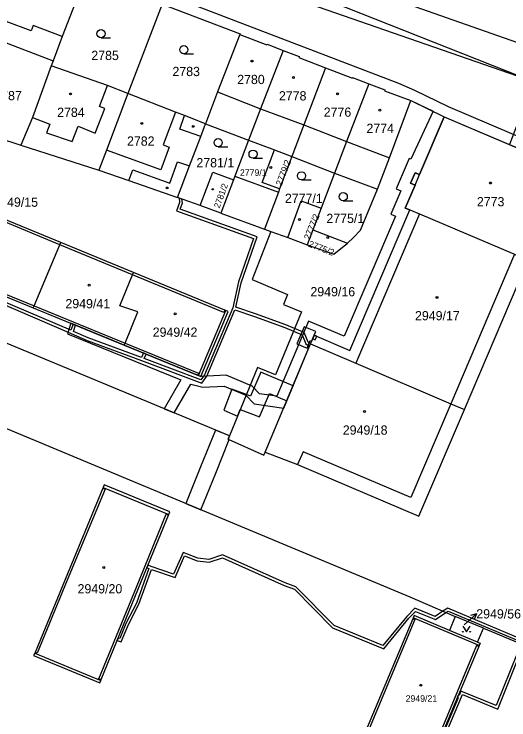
# Model space of a CAD drawing. Extents: x -756746 to -753363, y -1166406 to -1161727.
# Drawn here: x -755620.1 to -755529.2, y -1165127.5 to -1164997.7 of the extents above; entities that cross this region are included whole.
import ezdxf

# ---------------------------------------------------------------- set-up
doc = ezdxf.new("R2010")
doc.units = 0
for name, color, linetype in [('Hranice parcel', 7, 'Continuous'), ('Parcelní čísla', 7, 'Continuous'), ('Pop  PČ popisy', 7, 'Continuous'), ('Vnitřní kresba', 7, 'Continuous'), ('Věcná břemena k části', 7, 'Continuous'), ('Značky budov', 7, 'Continuous'), ('Značky kultur', 7, 'Continuous')]:
    doc.layers.add(name, color=color, linetype=linetype)

msp = doc.modelspace()

# ---------------------------------------------------------------- linework, layer by layer
at = {"layer": 'Hranice parcel'}
for p, q in [((-755592.91, -1164995.9), (-755599.23, -1165012.31)), ((-755627.21, -1165000.88), (-755612.95, -1165006.28)), ((-755612.95, -1165006.28), (-755613.32, -1165007.24)), ((-755547.22, -1165013.61), (-755541.09, -1165016.57)), ((-755541.09, -1165016.57), (-755518.51, -1165026.2)), ((-755633.39, -1165017.1), (-755618.92, -1165021.81)), ((-755584.95, -1165017.88), (-755577.04, -1165020.86)), ((-755618.92, -1165021.81), (-755604.57, -1165026.41)), ((-755577.04, -1165020.86), (-755572.26, -1165022.66)), ((-755572.26, -1165022.66), (-755569.08, -1165023.86)), ((-755569.08, -1165023.86), (-755571.33, -1165029.85)), ((-755569.08, -1165023.86), (-755561.27, -1165026.93)), ((-755561.27, -1165026.93), (-755563.72, -1165033.4)), ((-755561.27, -1165026.93), (-755553.35, -1165029.88)), ((-755579.84, -1165028.2), (-755582.16, -1165034.28)), ((-755585.93, -1165032.92), (-755590.13, -1165031.41)), ((-755582.16, -1165034.28), (-755585.93, -1165032.92)), ((-755563.72, -1165033.4), (-755565.2, -1165037.39)), ((-755580.55, -1165075.28), (-755679.66, -1165034.04)), ((-755582.16, -1165034.28), (-755574.11, -1165037.23)), ((-755574.11, -1165037.23), (-755572.95, -1165037.68)), ((-755565.2, -1165037.39), (-755566.3, -1165040.11)), ((-755565.2, -1165037.39), (-755558.87, -1165039.8)), ((-755572.95, -1165037.68), (-755569.82, -1165038.81)), ((-755598.18, -1165045.22), (-755611.57, -1165039.7)), ((-755569.82, -1165038.81), (-755566.3, -1165040.11)), ((-755537.36, -1165070.41), (-755525.7, -1165042.97)), ((-755616.62, -1165051.73), (-755599.88, -1165058.57)), ((-755573.97, -1165078.27), (-755565.64, -1165058.35)), ((-755539.08, -1165108.48), (-755540.1, -1165111.05)), ((-755533.87, -1165110.65), (-755539.08, -1165108.48)), ((-755534.94, -1165113.19), (-755540.1, -1165111.05)), ((-755534.94, -1165113.19), (-755533.87, -1165110.65)), ((-755533.87, -1165110.65), (-755449.32, -1165145.89))]:
    msp.add_line(p, q, dxfattribs=at)
for points in [[(-755576.53, -1164987.92), (-755569.46, -1164990.75), (-755569.97, -1164992.15), (-755510.75, -1165015.62), (-755510.24, -1165014.23), (-755503.57, -1165017.05)], [(-755606.96, -1164990.61), (-755611.27, -1165001.84), (-755612.95, -1165006.28)], [(-755592.91, -1164995.9), (-755578.57, -1165001.33), (-755578.63, -1165001.47)], [(-755578.63, -1165001.47), (-755582.72, -1165011.98), (-755584.95, -1165017.88)], [(-755578.63, -1165001.47), (-755573.7, -1165003.35), (-755573.64, -1165003.21), (-755570.68, -1165004.37)], [(-755570.68, -1165004.37), (-755574.85, -1165015.14), (-755577.04, -1165020.86)], [(-755570.68, -1165004.37), (-755567.72, -1165005.52), (-755567.78, -1165005.66), (-755562.88, -1165007.57)], [(-755613.32, -1165007.24), (-755616.77, -1165016.71), (-755618.92, -1165021.81)], [(-755599.23, -1165012.31), (-755602.95, -1165010.86), (-755613.32, -1165007.24)], [(-755562.88, -1165007.57), (-755566.9, -1165018.08), (-755569.08, -1165023.86)], [(-755562.88, -1165007.57), (-755557.97, -1165009.48), (-755557.92, -1165009.34), (-755554.94, -1165010.5)], [(-755554.94, -1165010.5), (-755559.06, -1165021.14), (-755561.27, -1165026.93)], [(-755554.94, -1165010.5), (-755551.98, -1165011.65), (-755552.03, -1165011.79), (-755547.22, -1165013.61)], [(-755599.23, -1165012.31), (-755603.17, -1165022.72), (-755604.57, -1165026.41)], [(-755584.95, -1165017.88), (-755588.81, -1165016.37), (-755590.5, -1165015.71), (-755599.23, -1165012.31)], [(-755553.35, -1165029.88), (-755551.16, -1165024.13), (-755547.22, -1165013.61)], [(-755541.09, -1165016.57), (-755545.62, -1165027.21), (-755546.45, -1165026.86), (-755547.28, -1165028.8), (-755546.45, -1165029.16), (-755548.24, -1165033.36), (-755547.39, -1165033.67)], [(-755590.13, -1165031.41), (-755587.91, -1165025.63), (-755585.82, -1165020.21), (-755584.95, -1165017.88)], [(-755577.04, -1165020.86), (-755579.58, -1165027.52), (-755579.84, -1165028.2)], [(-755571.33, -1165029.85), (-755574.52, -1165028.66), (-755572.26, -1165022.66)], [(-755604.57, -1165026.41), (-755599.03, -1165028.3), (-755590.13, -1165031.41)], [(-755585.93, -1165032.92), (-755583.62, -1165026.78), (-755579.84, -1165028.2)], [(-755611.57, -1165039.7), (-755628.24, -1165032.82), (-755641.57, -1165027.33)], [(-755571.33, -1165029.85), (-755571.55, -1165030.45), (-755574.11, -1165037.23)], [(-755558.87, -1165039.8), (-755557.74, -1165038.76), (-755556.46, -1165037.46), (-755553.35, -1165029.88)], [(-755569.82, -1165038.81), (-755567.37, -1165032.04), (-755563.72, -1165033.4)], [(-755565.64, -1165058.35), (-755564.96, -1165056.76), (-755558.42, -1165059.55), (-755547.39, -1165033.67)], [(-755547.39, -1165033.67), (-755545.64, -1165034.41), (-755528.16, -1165041.87), (-755525.7, -1165042.97)], [(-755572.95, -1165037.68), (-755576.35, -1165046.53), (-755569.86, -1165049.24), (-755570.62, -1165051.1), (-755567.34, -1165052.45), (-755572.1, -1165064.04), (-755575.38, -1165062.7), (-755580.55, -1165075.28)], [(-755646.7, -1165039.42), (-755630.08, -1165046.22), (-755616.62, -1165051.73)], [(-755616.62, -1165051.73), (-755616.46, -1165051.34), (-755611.74, -1165040.1), (-755611.57, -1165039.7)], [(-755566.3, -1165040.11), (-755561.36, -1165041.86), (-755558.87, -1165039.8)], [(-755599.88, -1165058.57), (-755599.72, -1165058.19), (-755597.38, -1165052.46), (-755600.7, -1165051.32), (-755598.35, -1165045.63), (-755598.18, -1165045.22)], [(-755599.88, -1165058.57), (-755586.41, -1165064.08), (-755586.26, -1165064.15), (-755585.8, -1165064.33), (-755580.78, -1165052.39), (-755581.24, -1165052.2), (-755581.4, -1165052.14), (-755598.18, -1165045.22)], [(-755565.64, -1165058.35), (-755557.35, -1165061.89), (-755539.88, -1165069.34), (-755537.36, -1165070.41)], [(-755639.77, -1165066.32), (-755547.43, -1165104.89), (-755539.08, -1165108.48)], [(-755573.97, -1165078.27), (-755568.03, -1165080.55), (-755545.72, -1165090.05), (-755537.36, -1165070.41)], [(-755580.55, -1165075.28), (-755580.78, -1165075.84), (-755574.21, -1165078.82), (-755573.97, -1165078.27)], [(-755604.38, -1165120.7), (-755604.19, -1165120.24), (-755604.13, -1165120.09), (-755597.24, -1165103.26), (-755591.76, -1165089.86), (-755591.7, -1165089.7), (-755591.51, -1165089.24), (-755603.58, -1165084.27), (-755603.77, -1165084.74), (-755603.83, -1165084.88), (-755610.75, -1165101.65), (-755616.29, -1165115.07), (-755616.35, -1165115.21), (-755616.54, -1165115.68), (-755604.38, -1165120.7)], [(-755540.1, -1165111.05), (-755546.63, -1165108.29), (-755546.82, -1165108.74), (-755546.88, -1165108.89), (-755559.42, -1165138.83), (-755559.48, -1165138.97), (-755559.68, -1165139.43), (-755552.67, -1165142.37)], [(-755534.94, -1165113.19), (-755534.48, -1165113.38), (-755534.68, -1165113.84), (-755534.74, -1165114), (-755547.3, -1165143.91), (-755547.36, -1165144.06), (-755547.56, -1165144.52), (-755548.03, -1165144.32)]]:
    msp.add_lwpolyline(points, dxfattribs=at)
at = {"layer": 'Pop  PČ popisy'}
for p, q in [((-755537.39, -1165109.99), (-755535.16, -1165107.98)), ((-755535.16, -1165107.98), (-755536.24, -1165108.28)), ((-755535.16, -1165107.98), (-755535.57, -1165109.02))]:
    msp.add_line(p, q, dxfattribs=at)
at = {"layer": 'Vnitřní kresba'}
for p, q in [((-755617.01, -1165000.76), (-755621.57, -1164999.03)), ((-755616.65, -1164999.8), (-755617.01, -1165000.76)), ((-755611.27, -1165001.84), (-755616.65, -1164999.8)), ((-755604.42, -1165014.7), (-755602.95, -1165010.86)), ((-755582.72, -1165011.98), (-755574.85, -1165015.14)), ((-755605.24, -1165019.57), (-755603.46, -1165015.07)), ((-755603.46, -1165015.07), (-755604.42, -1165014.7)), ((-755574.85, -1165015.14), (-755566.9, -1165018.08)), ((-755616.77, -1165016.71), (-755613.58, -1165017.91)), ((-755590.5, -1165015.71), (-755592.71, -1165021.76)), ((-755589.67, -1165018.89), (-755588.81, -1165016.37)), ((-755613.58, -1165017.91), (-755614.19, -1165019.55)), ((-755609.49, -1165021.15), (-755608.34, -1165018.31)), ((-755608.34, -1165018.31), (-755605.24, -1165019.57)), ((-755585.82, -1165020.21), (-755589.67, -1165018.89)), ((-755566.9, -1165018.08), (-755559.06, -1165021.14)), ((-755614.19, -1165019.55), (-755609.49, -1165021.15)), ((-755592.71, -1165021.76), (-755591.66, -1165022.14)), ((-755559.06, -1165021.14), (-755551.16, -1165024.13)), ((-755593.18, -1165026.36), (-755603.17, -1165022.72)), ((-755591.66, -1165022.14), (-755593.18, -1165026.36)), ((-755591.49, -1165028.79), (-755590.1, -1165024.85)), ((-755590.1, -1165024.85), (-755587.91, -1165025.63)), ((-755599.03, -1165028.3), (-755598.34, -1165026.36)), ((-755598.34, -1165026.36), (-755591.49, -1165028.79)), ((-755579.58, -1165027.52), (-755571.55, -1165030.45)), ((-755546.45, -1165029.16), (-755545.62, -1165027.21)), ((-755611.74, -1165040.1), (-755628.41, -1165033.22)), ((-755545.64, -1165034.41), (-755557.35, -1165061.89)), ((-755598.35, -1165045.63), (-755611.74, -1165040.1)), ((-755528.16, -1165041.87), (-755539.88, -1165069.34)), ((-755629.92, -1165045.83), (-755616.46, -1165051.34)), ((-755581.57, -1165052.55), (-755598.35, -1165045.63)), ((-755616.46, -1165051.34), (-755599.72, -1165058.19)), ((-755586.26, -1165064.15), (-755581.24, -1165052.2)), ((-755581.4, -1165052.14), (-755581.57, -1165052.55)), ((-755599.72, -1165058.19), (-755586.25, -1165063.7)), ((-755586.25, -1165063.7), (-755586.41, -1165064.08)), ((-755539.88, -1165069.34), (-755547.24, -1165086.61)), ((-755567.02, -1165078.18), (-755568.03, -1165080.55)), ((-755547.24, -1165086.61), (-755567.02, -1165078.18)), ((-755603.42, -1165085.05), (-755610.35, -1165101.82)), ((-755603.83, -1165084.88), (-755603.42, -1165085.05)), ((-755603.77, -1165084.74), (-755591.7, -1165089.7)), ((-755597.65, -1165103.09), (-755592.17, -1165089.69)), ((-755592.17, -1165089.69), (-755591.76, -1165089.86)), ((-755610.35, -1165101.82), (-755615.88, -1165115.23)), ((-755604.54, -1165119.92), (-755597.65, -1165103.09)), ((-755534.68, -1165113.84), (-755546.82, -1165108.74)), ((-755546.49, -1165109.05), (-755559.04, -1165138.99)), ((-755546.88, -1165108.89), (-755546.49, -1165109.05)), ((-755535.13, -1165113.83), (-755547.69, -1165143.75)), ((-755534.74, -1165114), (-755535.13, -1165113.83)), ((-755616.35, -1165115.21), (-755604.19, -1165120.24)), ((-755615.88, -1165115.23), (-755616.29, -1165115.07)), ((-755604.13, -1165120.09), (-755604.54, -1165119.92))]:
    msp.add_line(p, q, dxfattribs=at)
at = {"layer": 'Věcná břemena k části'}
for points in [[(-755502.84, -1165015.28), (-755500.97, -1165010.71), (-755511.91, -1165006.5), (-755511.08, -1165004.11), (-755520.36, -1165000.91), (-755521.78, -1165005.03), (-755575.78, -1164985.99), (-755587.35, -1164981.91), (-755609.09, -1164973.55), (-755607.88, -1164970.4), (-755614.6, -1164967.82), (-755616.88, -1164973.52), (-755576.99, -1164989.38), (-755577.85, -1164991.61), (-755524.69, -1165010.09), (-755529.06, -1165021.7), (-755524.46, -1165023.66), (-755520.06, -1165011.93), (-755519.01, -1165009.15)], [(-755565.24, -1165057.42), (-755564.96, -1165056.76), (-755564.67, -1165056.08), (-755566.8, -1165055.18), (-755568.15, -1165058.36), (-755566.3, -1165059.14), (-755565.71, -1165057.74), (-755565.43, -1165057.86)], [(-755564.5, -1165056.95), (-755564.96, -1165056.76), (-755565.24, -1165057.42), (-755564.78, -1165057.61)], [(-755576.66, -1165067.95), (-755577.42, -1165067.66), (-755580.1, -1165066.66), (-755581.61, -1165070.53), (-755579.05, -1165071.62), (-755578.56, -1165070.43), (-755575.02, -1165071.77), (-755573.2, -1165067.45), (-755570.01, -1165068.8), (-755568.85, -1165066.03), (-755574.79, -1165063.52)], [(-755585.82, -1165088.86), (-755583.08, -1165082.09), (-755580.59, -1165075.93), (-755580.78, -1165075.84), (-755580.55, -1165075.28), (-755583.13, -1165074.21), (-755585.86, -1165080.97), (-755588.58, -1165087.7)]]:
    msp.add_lwpolyline(points, close=True, dxfattribs=at)
for points in [[(-755478.21, -1165040.56), (-755482.58, -1165039.33), (-755500.65, -1165031.68), (-755496.27, -1165020.61), (-755498.13, -1165019.87), (-755502.49, -1165030.89), (-755540.31, -1165014.73), (-755546.51, -1165011.74), (-755549.44, -1165010.49), (-755592.67, -1164993.85), (-755590.02, -1164986.59), (-755591.86, -1164985.83), (-755594.54, -1164993.15), (-755648.82, -1164972.43)], [(-755592.91, -1164995.9), (-755578.57, -1165001.33), (-755578.63, -1165001.47), (-755573.7, -1165003.35), (-755573.64, -1165003.21), (-755570.68, -1165004.37), (-755567.72, -1165005.52), (-755567.78, -1165005.66), (-755562.88, -1165007.57), (-755557.97, -1165009.48), (-755557.92, -1165009.34), (-755554.94, -1165010.5), (-755551.98, -1165011.65), (-755552.03, -1165011.79), (-755547.22, -1165013.61), (-755543.14, -1165015.58), (-755547.19, -1165024.38), (-755547.51, -1165024.24), (-755549.9, -1165029.84), (-755549.07, -1165030.2), (-755550.91, -1165034.52), (-755550.06, -1165034.83), (-755559.47, -1165056.93), (-755566.01, -1165054.14), (-755571.83, -1165067.96), (-755575.03, -1165067.51), (-755576.36, -1165066.12), (-755581.15, -1165064.11), (-755585.8, -1165064.33), (-755586.26, -1165064.15), (-755586.41, -1165064.08), (-755599.88, -1165058.57), (-755609.69, -1165054.56), (-755610.32, -1165056.47), (-755589.51, -1165064.97), (-755592.58, -1165070.27), (-755590.72, -1165071.05), (-755587.66, -1165065.77), (-755585.44, -1165066.32), (-755581.51, -1165066.13), (-755577.52, -1165067.8), (-755575.99, -1165069.39), (-755570.58, -1165070.16), (-755565.64, -1165058.35), (-755564.96, -1165056.76), (-755558.42, -1165059.55), (-755547.39, -1165033.67), (-755548.24, -1165033.36), (-755546.45, -1165029.16), (-755547.28, -1165028.8), (-755546.45, -1165026.86), (-755545.62, -1165027.21), (-755541.09, -1165016.57), (-755518.51, -1165026.2)], [(-755565.83, -1165058.81), (-755565.64, -1165058.35), (-755566.09, -1165058.02), (-755566.84, -1165056.28), (-755568.6, -1165055.53), (-755570.21, -1165054.85), (-755575.79, -1165052.8), (-755579.41, -1165051.6), (-755578.4, -1165047.1), (-755575.48, -1165038.68), (-755589.63, -1165033.59), (-755589.21, -1165032.43), (-755589.28, -1165031.72), (-755589.8, -1165031.53), (-755589.71, -1165032.37), (-755590.27, -1165033.89), (-755576.12, -1165038.98), (-755578.88, -1165046.96), (-755579.94, -1165051.69), (-755585.15, -1165064.02), (-755585.82, -1165064.96), (-755596.25, -1165061.01), (-755595.86, -1165060.21), (-755596.33, -1165060.02), (-755596.73, -1165060.84), (-755606.52, -1165057.25), (-755609.24, -1165056.05), (-755608.83, -1165054.91), (-755609.29, -1165054.72), (-755609.7, -1165055.85), (-755622.89, -1165050.22)], [(-755637.1, -1165044.91), (-755626.52, -1165049.06), (-755623.09, -1165050.68), (-755609.66, -1165056.41), (-755606.7, -1165057.71), (-755596.69, -1165061.38), (-755585.64, -1165065.56), (-755584.71, -1165064.26), (-755579.56, -1165052.08), (-755575.95, -1165053.28), (-755570.39, -1165055.31), (-755568.79, -1165055.99), (-755567.22, -1165056.66), (-755566.49, -1165058.34), (-755565.83, -1165058.81)], [(-755527.04, -1165112.56), (-755540.44, -1165106.93), (-755541.31, -1165107.52), (-755542.73, -1165108.48), (-755546.51, -1165106.94), (-755547.98, -1165108.46), (-755552.37, -1165113.81), (-755561.31, -1165110.15), (-755568.34, -1165103.01), (-755570.3, -1165102.3), (-755581.84, -1165097.16), (-755584.33, -1165097.99), (-755586.38, -1165097.74), (-755589.07, -1165096.7), (-755590.84, -1165100.69), (-755594.95, -1165099.27), (-755595.52, -1165099.06), (-755595.71, -1165099.53), (-755595.35, -1165099.66), (-755597.65, -1165106), (-755599.59, -1165109.75), (-755600.73, -1165112.53), (-755601, -1165112.45), (-755601.19, -1165112.92), (-755600.43, -1165113.15), (-755599.13, -1165109.95), (-755597.19, -1165106.2), (-755594.88, -1165099.83), (-755590.56, -1165101.31), (-755588.81, -1165097.34), (-755586.5, -1165098.22), (-755584.27, -1165098.49), (-755581.86, -1165097.7), (-755570.48, -1165102.76), (-755568.62, -1165103.45), (-755561.59, -1165110.57), (-755552.21, -1165114.41), (-755547.6, -1165108.8), (-755546.39, -1165107.54), (-755542.67, -1165109.04), (-755540.77, -1165107.75), (-755540.38, -1165107.49), (-755527.4, -1165112.95)], [(-755543.65, -1165136.88), (-755537.74, -1165122.85), (-755531.26, -1165125.5), (-755527.21, -1165115.38), (-755526.97, -1165113.53), (-755526.92, -1165113.14), (-755525.14, -1165113.84), (-755524.92, -1165114.38), (-755524.77, -1165114.74), (-755519.93, -1165117), (-755504.2, -1165123.72), (-755500.1, -1165127.76)], [(-755527.69, -1165115.26), (-755531.54, -1165124.84), (-755538, -1165122.21), (-755538.35, -1165122.99), (-755538.49, -1165122.93), (-755538.68, -1165123.39), (-755538.55, -1165123.45), (-755543.91, -1165136.22)]]:
    msp.add_lwpolyline(points, dxfattribs=at)
at = {"layer": 'Značky budov'}
for centre, radius in [((-755576.41, -1165006.33), 0.175), ((-755568.81, -1165009.34), 0.175), ((-755609.75, -1165012.39), 0.175), ((-755560.67, -1165012.36), 0.175), ((-755552.92, -1165015.36), 0.175), ((-755596.64, -1165017.79), 0.175), ((-755587.2, -1165018.34), 0.175), ((-755572.95, -1165025.91), 0.175), ((-755592.02, -1165029.67), 0.175), ((-755532.56, -1165028.76), 0.175), ((-755583.62, -1165029.92), 0.117), ((-755567.69, -1165035.45), 0.175), ((-755562.5, -1165038.8), 0.175), ((-755606.34, -1165047.54), 0.175), ((-755542.41, -1165049.79), 0.175), ((-755590.51, -1165052.82), 0.175), ((-755555.73, -1165070.8), 0.175), ((-755603.67, -1165099.48), 0.175), ((-755545.37, -1165121.13), 0.175)]:
    msp.add_circle(centre, radius, dxfattribs=at)
at = {"layer": 'Značky kultur'}
for p, q in [((-755604.15, -1165002.05), (-755602.4, -1165002.05)), ((-755588.93, -1165005), (-755587.18, -1165005)), ((-755582.63, -1165022.08), (-755580.88, -1165022.08)), ((-755576.21, -1165024.2), (-755574.46, -1165024.2)), ((-755567.31, -1165028.2), (-755565.56, -1165028.2)), ((-755559.64, -1165032.03), (-755557.89, -1165032.03))]:
    msp.add_line(p, q, dxfattribs=at)
msp.add_lwpolyline([(-755537.65, -1165110.27), (-755536.98, -1165111.28), (-755536.31, -1165110.27)], dxfattribs=at)
for centre, radius in [((-755604.15, -1165001.3), 0.75), ((-755588.93, -1165004.25), 0.75), ((-755582.63, -1165021.33), 0.75), ((-755576.21, -1165023.45), 0.75), ((-755567.31, -1165027.45), 0.75), ((-755559.64, -1165031.28), 0.75), ((-755537.65, -1165111.28), 0.067), ((-755536.31, -1165111.28), 0.067)]:
    msp.add_circle(centre, radius, dxfattribs=at)

# ---------------------------------------------------------------- texts
at = {"layer": 'Parcelní čísla'}
for s, height, p in [('2785', 1.7, (-755605.94, -1165006.15)), ('2783', 1.7, (-755591.03, -1165009.1)), ('2780', 1.7, (-755579.13, -1165010.57)), ('2787', 1.7, (-755623.77, -1165013.54)), ('2778', 1.7, (-755571.46, -1165013.58)), ('2784', 1.7, (-755612.22, -1165016.61)), ('2776', 1.7, (-755563.23, -1165016.58)), ('2774', 1.7, (-755555.37, -1165019.55)), ('2782', 1.7, (-755599.38, -1165021.9)), ('2781/1', 1.7, (-755586.63, -1165025.88)), ('2779/1', 1.2, (-755578.63, -1165027.44)), ('2777/1', 1.7, (-755570.36, -1165032.42)), ('2949/15', 1.7, (-755623.95, -1165033.13)), ('2773', 1.7, (-755535.08, -1165033.05)), ('2775/1', 1.7, (-755562.74, -1165036.12)), ('2949/16', 1.7, (-755565.67, -1165049.6)), ('2949/41', 1.7, (-755610.7, -1165051.8)), ('2949/17', 1.7, (-755546.45, -1165054.01)), ('2949/42', 1.7, (-755594.66, -1165057.04)), ('2949/18', 1.7, (-755559.72, -1165075.04)), ('2949/20', 1.7, (-755608.47, -1165104.23)), ('2949/56', 1.7, (-755535.19, -1165108.84)), ('2949/21', 1.2, (-755548.18, -1165124.16))]:
    msp.add_text(s, height=height, dxfattribs=at).set_placement(p)
for s, height, rotation, p in [('2779/2', 1.2, 69, (-755570.97, -1165029.38)), ('2781/2', 1.139, 70, (-755582.39, -1165033.49)), ('2777/2', 1.2, 68, (-755565.8, -1165039.31)), ('2775/2', 1.2, 339, (-755566.15, -1165040.43))]:
    msp.add_text(s, height=height, rotation=rotation, dxfattribs=at).set_placement(p)

doc.saveas('drawing.dxf')
